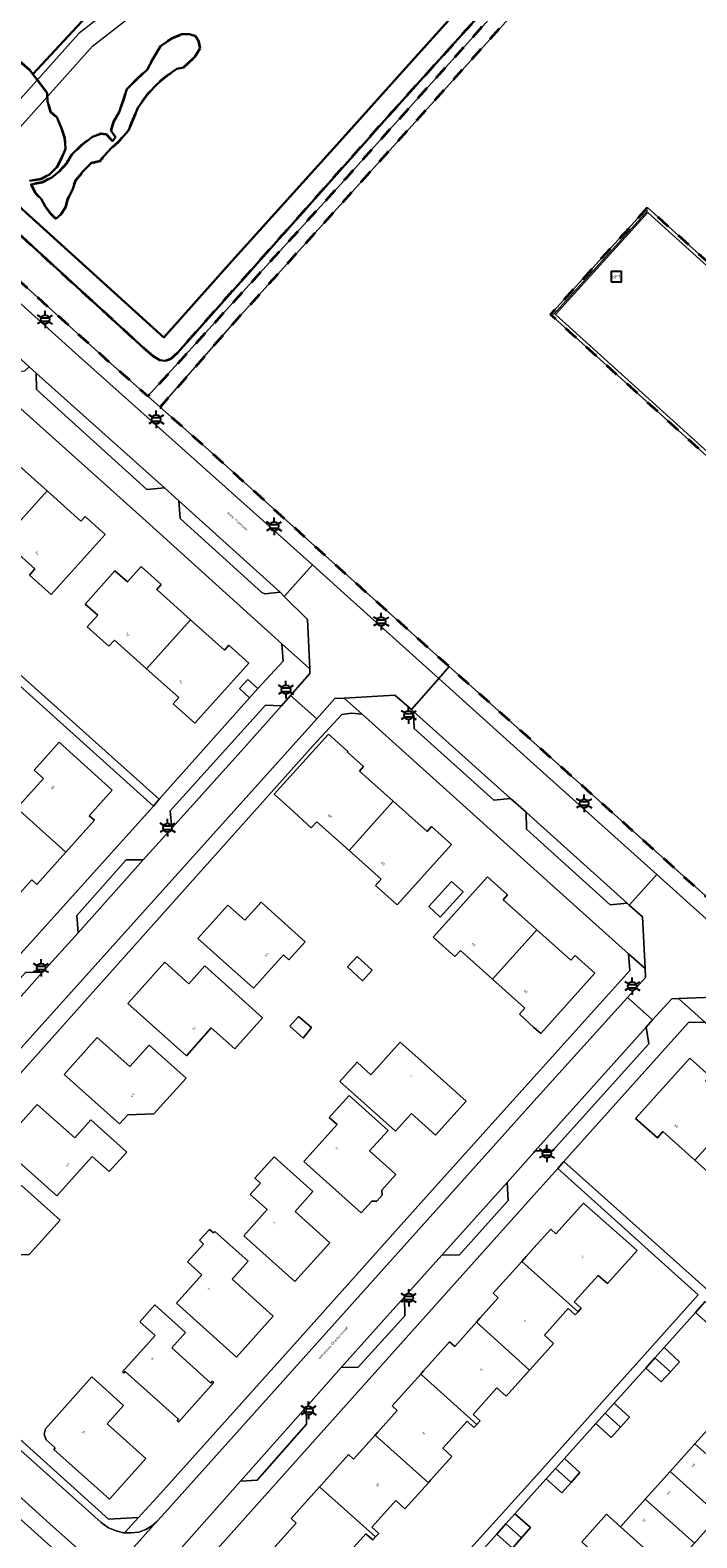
# Model space of a CAD drawing. Extents: x 105780 to 185197, y 477999 to 525027.
# Tile 84 of 562: x 105927 to 106024, y 479375 to 479594. Entities that reach past the tile are written whole.
import ezdxf
from ezdxf.enums import TextEntityAlignment as Align

# ---------------------------------------------------------------- set-up
doc = ezdxf.new("R2010")
doc.units = 0
doc.linetypes.add('XX-HIDDEN', pattern=[4, 2, -2])
for name, color, linetype, lineweight in [('B-GV-GR-MATERIAALGRENS-G', 252, 'XX-HIDDEN', 35), ('B-RO-IE-MEUBILAIR_WEGMEUBILAIR-S', 252, 'Continuous', 25), ('B-RO-IE-TERREINAFSCHEIDING_KUNSTMATIG_HEKWERK-G', 252, 'IE-TERREINAFSCHEIDING-KUNSTMATIG', 18), ('B-WE-GW-WATERGANG_SLOOT_INSTEEK-G', 252, 'Continuous', 30), ('B-XX-KG-KADASTRAAL_BEBOUWING-G', 252, 'Continuous', 20), ('B1-WE-KW-KUNSTWERK_DEK-BRUG', 252, 'Continuous', 18), ('B1-WE-OG-BEBOUWING-T18', 7, 'Continuous', 18), ('B1-WE-OG-TERREIN_ERF-GV', 252, 'Continuous', 18), ('B1-WE-OG-TOPOGRAFIE-T18', 10, 'Continuous', 18), ('B1-WE-VH-VERHARDING_ASFALT-GV', 252, 'Continuous', 18), ('B1-WE-VH-VERHARDING_BETONSTRAATSTEEN-GV', 252, 'Continuous', 18), ('B1-WE-VH-VERHARDING_TEGEL-GV', 252, 'Continuous', 18), ('B1-WE-VH-VERHARDING_TEGEL_RUBBER-GV', 252, 'Continuous', 18)]:
    doc.layers.add(name, color=color, linetype=linetype, lineweight=lineweight)
doc.styles.add('NLCS-ISO', font='NLCS-ISO.ttf')
doc.styles.add('NLCS-ISO-M200-T18', font='NLCS-ISO.ttf', dxfattribs={"height": 0.36})
doc.linetypes.add('IE-TERREINAFSCHEIDING-KUNSTMATIG', pattern='A,4,[82,NLCS.SHX,S=0.75,R=90,X=0,Y=0],4,-2', length=10)

# ---------------------------------------------------------------- blocks, each defined once
blk = doc.blocks.new('B-SIE-WEG_LICHTMAST-SO')
at = {"ltscale": 0.1}
for p, q in [((-1.1, 0.63), (-2.19, 1.27)), ((0, 1.27), (0, 2.53)), ((1.1, 0.63), (2.19, 1.27)), ((-1.1, -0.63), (-2.19, -1.27)), ((0, -1.27), (0, -2.53)), ((1.1, -0.63), (2.19, -1.27))]:
    blk.add_line(p, q, dxfattribs=at)
at = {"flags": 128}
for points in [[(-1.16, 0.5), (1.16, 0.5)], [(-1.16, -0.5), (1.16, -0.5)]]:
    blk.add_lwpolyline(points, dxfattribs=at)
at = {"ltscale": 0.1}
blk.add_circle((0, 0), 1.27, dxfattribs=at)
at = {"style": 'NLCS-ISO'}
blk.add_attdef('TYPE', text='', height=1.8, dxfattribs=at).set_placement((0, 2.53), align=Align.BOTTOM_CENTER)
blk = doc.blocks.new('SIE-WEG_SPEELTOESTEL-SO')
at = {"flags": 128}
blk.add_lwpolyline([(-0.75, -0.75), (0.75, -0.75), (0.75, 0.75), (-0.75, 0.75)], close=True, dxfattribs=at)
at = {"style": 'NLCS-ISO'}
blk.add_text('SPT', height=0.45, dxfattribs=at).set_placement((0, 0), align=Align.MIDDLE_CENTER)

msp = doc.modelspace()

# ---------------------------------------------------------------- linework, layer by layer
at = {"layer": 'B-GV-GR-MATERIAALGRENS-G', "flags": 128}
for points in [[(105917.477, 479571.418), (105916.958, 479570.838), (105916.779, 479570.997), (105914.02, 479567.736), (105937.742, 479546.278), (105943.951, 479540.775), (105972.905, 479572.687), (105976.786, 479577.009), (106000, 479602.856), (106015.703, 479620.424), (106016.018, 479620.834), (106016.024, 479620.985), (106015.95, 479621.205), (106000, 479635.586), (105989.4, 479645.105), (105986.956, 479646.281), (105985.635, 479647.51), (105983.972, 479649.031), (105983.599, 479648.616), (105986.076, 479646.317), (105991.852, 479640.79), (106000, 479633.56), (106004.92, 479629.194), (106005.532, 479628.651), (106012.614, 479622.028), (106013.198, 479621.304), (106013.328, 479620.741), (106013.178, 479619.911), (106012.418, 479618.835), (106008.285, 479614.209), (106000, 479604.937), (105983.464, 479586.603), (105978.242, 479580.813), (105975.714, 479577.974), (105948.223, 479547.099), (105947.243, 479546.193), (105946.514, 479545.909), (105945.67, 479546.002), (105944.718, 479546.621), (105943.358, 479547.762)], [(106094.012, 479550.935), (106093.946, 479550.994), (106094, 479551.057), (106085.946, 479558.233), (106085.649, 479558.501), (106078.089, 479565.305), (106037.399, 479601.93), (106028.722, 479609.741), (106020.388, 479617.11), (106018.696, 479618.593), (106017.24, 479618.795), (106000, 479599.762), (105956.834, 479551.914), (105945.723, 479539.204), (105952.292, 479533.382), (105970.24, 479517.137), (105987.712, 479501.477), (106000, 479490.463), (106025.733, 479467.428), (106067.974, 479514.497), (106082.991, 479531.416), (106097.743, 479547.723), (106095.754, 479549.495), (106095.683, 479549.44), (106095.341, 479548.702), (106084.166, 479536.163), (106065.946, 479515.848), (106063.051, 479512.61), (106051.739, 479500), (106025.497, 479470.746), (106027.229, 479474.557), (106028.159, 479477.146), (106048.927, 479500), (106068.034, 479521.027), (106093.666, 479549.287), (106093.955, 479549.953)], [(105923.357, 479595.486), (105923.356, 479595.705), (105923.011, 479595.998), (105922.397, 479596.02), (105920.78, 479595.227), (105919.704, 479594.141), (105918.434, 479592.687), (105917.458, 479591.331), (105916.482, 479590.026), (105915.038, 479589.012), (105914.108, 479588.418), (105912.91, 479587.185), (105911.837, 479585.56), (105911.155, 479584.5), (105911.797, 479583.669), (105912.632, 479583.697), (105913.861, 479583.433), (105914.526, 479582.945), (105914.872, 479582.504), (105914.507, 479581.79), (105914.338, 479581.102), (105914.586, 479580.612), (105915.155, 479579.755), (105915.633, 479579.476), (105916.115, 479579.195), (105917.222, 479578.684), (105919.118, 479577.588), (105921.363, 479575.34), (105922.666, 479574.928), (105923.921, 479574.394), (105924.663, 479573.341), (105925.403, 479572.534), (105926.731, 479572.099), (105928.448, 479572.401), (105929.624, 479572.996), (105930.749, 479574.131), (105931.43, 479575.411), (105931.964, 479576.764), (105931.859, 479578.335), (105931.361, 479579.83), (105930.691, 479581.325), (105929.852, 479582.082), (105929.354, 479583.627), (105929.324, 479584.879), (105927.217, 479587.608), (105926.755, 479588.207), (105925.275, 479589.501), (105924.094, 479590.036), (105923.208, 479590.548), (105922.372, 479590.667), (105922.613, 479591.724), (105922.535, 479592.755), (105922.774, 479594.008), (105923.359, 479595.091)], [(105926.979, 479571.559), (105927.5, 479570.432), (105928.413, 479569.479), (105929.081, 479568.303), (105929.724, 479567.373), (105930.563, 479566.567), (105931.296, 479567.209), (105932.028, 479568.317), (105932.293, 479569.448), (105933.023, 479570.924), (105933.459, 479572.203), (105934.509, 479573.436), (105935.731, 479574.694), (105937.006, 479575.019), (105937.592, 479575.709), (105938.716, 479576.918), (105939.694, 479577.806), (105941.111, 479579.409), (105941.743, 479580.91), (105942.496, 479582.681), (105943.984, 479584.775), (105945.279, 479586.156), (105946.722, 479587.391), (105948.117, 479588.379), (105949.123, 479588.556), (105950.736, 479590.11), (105951.516, 479591.391), (105951.34, 479592.323), (105950.845, 479593.107), (105949.984, 479593.422), (105948.83, 479593.392), (105947.409, 479592.796), (105945.769, 479591.659), (105944.697, 479589.861), (105943.82, 479588.237), (105942.182, 479586.707), (105940.862, 479585.399), (105940.402, 479583.973), (105939.748, 479582.079), (105938.871, 479580.553), (105938.557, 479579.422), (105939.249, 479578.443), (105938.785, 479577.876), (105937.922, 479578.829), (105937.062, 479578.899), (105935.91, 479578.476), (105934.246, 479577.216), (105932.901, 479575.933), (105932.097, 479574.628), (105931.071, 479573.445), (105929.995, 479572.58), (105928.598, 479571.862)], [(106032.814, 479525.114), (106002.412, 479552.65), (106016.514, 479568.195), (106046.908, 479540.696)]]:
    msp.add_lwpolyline(points, close=True, dxfattribs=at)
at = {"layer": 'B-RO-IE-TERREINAFSCHEIDING_KUNSTMATIG_HEKWERK-G', "flags": 128}
msp.add_lwpolyline([(106002.838, 479552.643), (106016.562, 479567.788)], dxfattribs=at)
at = {"layer": 'B-WE-GW-WATERGANG_SLOOT_INSTEEK-G', "flags": 128}
for points in [[(105922.774, 479594.008), (105922.535, 479592.755), (105922.613, 479591.724), (105922.372, 479590.667), (105923.208, 479590.548), (105924.094, 479590.036), (105925.275, 479589.501), (105926.755, 479588.207), (105927.217, 479587.608), (105973.608, 479637.525)], [(105973.608, 479637.525), (105927.217, 479587.608), (105929.324, 479584.879), (105929.354, 479583.627), (105929.852, 479582.082), (105930.691, 479581.325), (105931.361, 479579.83), (105931.859, 479578.335), (105931.964, 479576.764), (105931.43, 479575.411), (105930.749, 479574.131), (105929.624, 479572.996), (105928.448, 479572.401), (105926.731, 479572.099)], [(105998.101, 479607.133), (105981.407, 479588.498), (105972.648, 479578.72), (105956.152, 479560.414), (105946.269, 479549.321), (105919.415, 479573.584), (105917.477, 479571.418), (105943.358, 479547.762), (105944.718, 479546.621), (105945.67, 479546.002), (105946.514, 479545.909), (105947.243, 479546.193), (105948.223, 479547.099), (105975.714, 479577.974), (105978.242, 479580.813), (105983.464, 479586.603), (106000, 479604.937)], [(105919.415, 479573.584), (105946.269, 479549.321), (105956.152, 479560.414), (105972.648, 479578.72), (105981.407, 479588.498), (105998.101, 479607.133)]]:
    msp.add_lwpolyline(points, dxfattribs=at)
msp.add_lwpolyline([(105951.516, 479591.391), (105950.736, 479590.11), (105949.123, 479588.556), (105948.117, 479588.379), (105946.722, 479587.391), (105945.279, 479586.156), (105943.984, 479584.775), (105942.496, 479582.681), (105941.743, 479580.91), (105941.111, 479579.409), (105939.694, 479577.806), (105938.716, 479576.918), (105937.592, 479575.709), (105937.006, 479575.019), (105935.731, 479574.694), (105934.509, 479573.436), (105933.459, 479572.203), (105933.023, 479570.924), (105932.293, 479569.448), (105932.028, 479568.317), (105931.296, 479567.209), (105930.563, 479566.567), (105929.724, 479567.373), (105929.081, 479568.303), (105928.413, 479569.479), (105927.5, 479570.432), (105926.979, 479571.559), (105928.598, 479571.862), (105929.995, 479572.58), (105931.071, 479573.445), (105932.097, 479574.628), (105932.901, 479575.933), (105934.246, 479577.216), (105935.91, 479578.476), (105937.062, 479578.899), (105937.922, 479578.829), (105938.785, 479577.876), (105939.249, 479578.443), (105938.557, 479579.422), (105938.871, 479580.553), (105939.748, 479582.079), (105940.402, 479583.973), (105940.862, 479585.399), (105942.182, 479586.707), (105943.82, 479588.237), (105944.697, 479589.861), (105945.769, 479591.659), (105947.409, 479592.796), (105948.83, 479593.392), (105949.984, 479593.422), (105950.845, 479593.107), (105951.34, 479592.323)], close=True, dxfattribs=at)
at = {"layer": 'B-XX-KG-KADASTRAAL_BEBOUWING-G', "flags": 128}
for points in [[(105922.882, 479519.867), (105929.286, 479527.021), (105924.37, 479531.422), (105925.008, 479532.146), (105922.1, 479534.732), (105914.245, 479525.985), (105917.396, 479523.171), (105918.215, 479524.055)], [(105929.286, 479527.021), (105922.882, 479519.867), (105927.54, 479515.687), (105926.764, 479514.788), (105929.899, 479511.975), (105937.737, 479520.709), (105934.82, 479523.317), (105934.197, 479522.625)], [(105940.955, 479513.791), (105939.157, 479515.398), (105934.85, 479510.582), (105936.648, 479508.975), (105935.122, 479507.269), (105938.268, 479504.456), (105939.065, 479505.335), (105943.744, 479501.153), (105950.143, 479508.3), (105945.225, 479512.703), (105945.859, 479513.433), (105942.959, 479516.032)], [(105950.143, 479508.3), (105943.744, 479501.153), (105948.419, 479496.973), (105947.621, 479496.063), (105950.741, 479493.24), (105958.615, 479501.999), (105955.705, 479504.611), (105955.065, 479503.893)], [(105958.671, 479496.937), (105959.894, 479498.293), (105958.436, 479499.605), (105957.255, 479498.325)], [(105923.884, 479481.83), (105932.029, 479474.518), (105936.181, 479479.144), (105935.428, 479479.807), (105938.767, 479483.541), (105931.029, 479490.482), (105927.436, 479486.427), (105928.765, 479485.231), (105925.294, 479481.364), (105924.281, 479482.273)], [(105974.661, 479486.309), (105975.248, 479486.965), (105972.907, 479489.058), (105972.99, 479489.151), (105970.157, 479491.684), (105962.255, 479482.959), (105964.539, 479480.891), (105967.668, 479478.057), (105968.479, 479478.942), (105973.156, 479474.743), (105979.572, 479481.918)], [(105932.029, 479474.518), (105923.884, 479481.83), (105923.413, 479481.306), (105924.425, 479480.398), (105920.954, 479476.531), (105919.615, 479477.733), (105916.199, 479473.929), (105923.928, 479466.99), (105927.074, 479470.496), (105927.819, 479469.828)], [(105979.572, 479481.918), (105973.156, 479474.743), (105977.807, 479470.566), (105977.018, 479469.687), (105980.162, 479466.837), (105988.036, 479475.616), (105985.145, 479478.231), (105984.479, 479477.53)], [(105994.009, 479456.052), (106000, 479462.751), (106000.421, 479463.222), (106000, 479463.598), (105995.514, 479467.605), (105996.15, 479468.331), (105993.255, 479470.95), (105985.381, 479462.179), (105988.522, 479459.359), (105989.336, 479460.236)], [(105989.714, 479468.748), (105988.019, 479470.227), (105984.757, 479466.603), (105986.399, 479465.083)], [(105966.78, 479461.504), (105960.367, 479467.25), (105958.009, 479464.618), (105955.548, 479466.823), (105951.211, 479461.984), (105959.287, 479454.748), (105963.63, 479459.595), (105964.428, 479458.88)], [(106000.421, 479463.222), (106000, 479462.751), (105994.009, 479456.052), (105998.69, 479451.861), (105997.89, 479450.97), (106000, 479449.044), (106000.993, 479448.137), (106008.87, 479456.91), (106005.984, 479459.507), (106005.373, 479458.798)], [(105960.603, 479450.441), (105952.202, 479457.982), (105949.908, 479455.367), (105946.376, 479458.513), (105941.009, 479452.52), (105949.524, 479444.93), (105953.146, 479448.993), (105956.581, 479445.93)], [(105976.516, 479457.371), (105974.33, 479459.353), (105972.92, 479457.84), (105975.092, 479455.796)], [(105967.7, 479449.017), (105965.829, 479450.647), (105964.54, 479449.235), (105966.502, 479447.493)], [(105949.477, 479441.681), (105944.116, 479446.479), (105941.324, 479443.371), (105936.582, 479447.577), (105931.782, 479442.218), (105939.838, 479435.011), (105941.038, 479436.352), (105944.814, 479436.502)], [(105982.696, 479445.013), (105980.585, 479446.902), (105976.34, 479442.159), (105974.313, 479443.973), (105971.822, 479441.19), (105973.971, 479439.267), (105979.918, 479433.945), (105982.221, 479436.519), (105985.728, 479433.389), (105990.148, 479438.345)], [(106023.382, 479429.731), (106029.811, 479436.843), (106024.911, 479441.272), (106025.545, 479441.972), (106022.637, 479444.573), (106014.76, 479435.813), (106017.931, 479433.005), (106018.738, 479433.894)], [(105940.863, 479430.911), (105935.659, 479435.594), (105933.32, 479432.978), (105927.876, 479437.855), (105922.529, 479431.885), (105930.727, 479424.543), (105935.867, 479430.282), (105938.327, 479428.079)], [(105979.961, 479427.672), (105976.148, 479431.104), (105978.829, 479434.083), (105973.169, 479439.163), (105970.287, 479435.96), (105971.411, 479434.948), (105966.579, 479429.578), (105974.921, 479422.071), (105976.456, 479423.768), (105977.178, 479423.793), (105977.963, 479424.67), (105977.909, 479425.389)], [(106029.811, 479436.843), (106023.382, 479429.731), (106028.084, 479425.515), (106027.284, 479424.621), (106030.423, 479421.806), (106038.272, 479430.565), (106035.276, 479433.251), (106034.608, 479432.506)], [(105970.369, 479417.74), (105965.313, 479422.279), (105967.916, 479425.179), (105962.258, 479430.244), (105959.461, 479427.128), (105960.279, 479426.394), (105958.811, 479424.758), (105961.265, 479422.556), (105957.861, 479418.763), (105965.297, 479412.089)], [(105931.184, 479421.049), (105925.595, 479426.069), (105922.651, 479422.774), (105917.966, 479426.984), (105913.233, 479421.698), (105921.233, 479414.546), (105922.509, 479415.914), (105926.692, 479416.037)], [(105998.254, 479415.038), (106006.407, 479407.723), (106006.866, 479408.235), (106005.855, 479409.144), (106006.015, 479409.322), (106009.324, 479413.008), (106010.691, 479411.843), (106014.977, 479416.615), (106007.182, 479423.502), (106003.184, 479419.05), (106002.438, 479419.706), (106000, 479416.99), (105998.868, 479415.729)], [(105953.456, 479419.173), (105952.899, 479419.658), (105951.42, 479418.128), (105952.014, 479417.56), (105949.687, 479414.959), (105951.779, 479413.088), (105948.071, 479408.942), (105956.811, 479401.125), (105962.13, 479407.079), (105956.174, 479412.435), (105958.48, 479415.054), (105953.656, 479419.396)], [(106006.407, 479407.723), (105998.254, 479415.038), (105994.091, 479410.406), (105994.835, 479409.739), (105992.165, 479406.761), (105991.647, 479406.183), (105999.385, 479399.243), (105999.952, 479399.876), (106002.857, 479403.111), (106001.518, 479404.314), (106004.987, 479408.177), (106005.999, 479407.269)], [(106023.484, 479407.624), (106025.757, 479405.57), (106027.13, 479407.15), (106024.879, 479409.186)], [(105953.511, 479397.431), (105953.31, 479397.611), (105953.077, 479397.35), (105947.396, 479402.459), (105949.393, 479404.697), (105944.936, 479408.699), (105942.754, 479406.272), (105944.987, 479404.264), (105940.241, 479398.986), (105940.434, 479398.803), (105940.654, 479399.049), (105948.394, 479392.12), (105948.174, 479391.874), (105948.37, 479391.676)], [(105999.385, 479399.243), (105991.647, 479406.183), (105988.5, 479402.674), (105987.755, 479403.34), (105983.975, 479399.125), (105983.558, 479398.66), (105991.707, 479391.352), (105992.175, 479391.873), (105991.163, 479392.781), (105994.632, 479396.644), (105995.972, 479395.443)], [(106018.913, 479402.517), (106017.561, 479401.012), (106019.824, 479398.981), (106021.149, 479400.458)], [(106017.561, 479401.012), (106016.237, 479399.538), (106018.504, 479397.509), (106019.824, 479398.981)], [(105935.782, 479398.263), (105929.044, 479390.719), (105928.88, 479389.924), (105929.148, 479389.103), (105930.465, 479387.926), (105930.276, 479387.714), (105938.371, 479380.483), (105943.634, 479386.374), (105938, 479391.414), (105940.412, 479394.112)], [(105991.707, 479391.352), (105983.558, 479398.66), (105979.406, 479394.03), (105980.151, 479393.363), (105977.274, 479390.154), (105976.959, 479389.802), (105984.685, 479382.873), (105985.002, 479383.226), (105988.105, 479386.682), (105986.765, 479387.885), (105990.289, 479391.807), (105991.301, 479390.899)], [(106011.653, 479394.424), (106010.353, 479392.969), (106012.596, 479390.957), (106013.877, 479392.375)], [(106010.353, 479392.969), (106009.006, 479391.46), (106011.212, 479389.425), (106012.596, 479390.957)], [(106026.994, 479392.548), (106023.389, 479388.528), (106030.534, 479382.117), (106034.139, 479386.137)], [(105984.685, 479382.873), (105976.959, 479389.802), (105973.815, 479386.297), (105973.071, 479386.965), (105969.084, 479382.518), (105968.87, 479382.28), (105977.009, 479374.981), (105977.224, 479375.221), (105977.483, 479375.51), (105976.471, 479376.419), (105979.94, 479380.283), (105981.28, 479379.08)], [(106023.389, 479388.528), (106019.784, 479384.509), (106026.93, 479378.099), (106030.534, 479382.117)], [(106003.141, 479384.929), (106001.79, 479383.422), (106004.058, 479381.374), (106005.405, 479382.898)], [(106004.442, 479386.381), (106003.141, 479384.929), (106005.405, 479382.898), (106006.672, 479384.33)], [(106019.784, 479384.509), (106016.179, 479380.488), (106023.324, 479374.077), (106026.93, 479378.099)], [(105977.009, 479374.981), (105968.87, 479382.28), (105964.723, 479377.654), (105965.466, 479376.986), (105962.383, 479373.547), (105970.1, 479366.629), (105973.474, 479370.386), (105972.135, 479371.589), (105975.604, 479375.453), (105976.616, 479374.544)], [(105997.252, 479378.364), (105995.933, 479376.889), (105998.19, 479374.864), (105999.491, 479376.357)], [(106016.179, 479380.488), (106012.573, 479376.468), (106019.72, 479370.057), (106023.324, 479374.077)], [(105995.933, 479376.889), (105994.612, 479375.411), (105996.871, 479373.35), (105998.19, 479374.864)], [(106012.573, 479376.468), (106010.552, 479378.28), (106006.946, 479374.26), (106008.968, 479372.447), (106016.113, 479366.037), (106019.72, 479370.057)]]:
    msp.add_lwpolyline(points, close=True, dxfattribs=at)
at = {"layer": 'B1-WE-KW-KUNSTWERK_DEK-BRUG', "flags": 128}
msp.add_lwpolyline([(105923.372, 479581.684), (105925.32, 479579.827), (105935.898, 479591.638), (105948.302, 479601.37), (105958.807, 479613.107), (105967.143, 479626.528), (105977.647, 479638.216), (105975.625, 479640.024), (105965.047, 479628.287), (105956.785, 479614.939), (105946.354, 479603.252), (105933.925, 479593.495)], close=True, dxfattribs=at)
at = {"layer": 'B1-WE-OG-TERREIN_ERF-GV', "flags": 128}
for points in [[(105963.577, 479502.287), (105963.371, 479504.816), (105943.16, 479523.111), (105923.12, 479541.084), (105903.883, 479519.561), (105925.729, 479500), (105945.56, 479482.233), (105958.671, 479496.937), (105957.255, 479498.325), (105958.436, 479499.605), (105959.894, 479498.293)], [(105929.899, 479511.975), (105926.764, 479514.788), (105927.54, 479515.687), (105922.882, 479519.867), (105918.215, 479524.055), (105917.396, 479523.171), (105914.245, 479525.985), (105922.1, 479534.732), (105925.008, 479532.146), (105924.37, 479531.422), (105929.286, 479527.021), (105934.197, 479522.625), (105934.82, 479523.317), (105937.737, 479520.709)], [(105943.744, 479501.153), (105939.065, 479505.335), (105938.268, 479504.456), (105935.122, 479507.269), (105936.648, 479508.975), (105934.85, 479510.582), (105939.157, 479515.398), (105940.955, 479513.791), (105942.959, 479516.032), (105945.859, 479513.433), (105945.225, 479512.703), (105950.143, 479508.3), (105955.065, 479503.893), (105955.705, 479504.611), (105958.615, 479501.999), (105950.741, 479493.24), (105947.621, 479496.063), (105948.419, 479496.973)], [(105944.752, 479481.183), (105924.344, 479499.602), (105907.9, 479481.037), (105906.163, 479479.094), (105902.473, 479475.013), (105898.599, 479470.664), (105895.401, 479467.1), (105893.396, 479464.786), (105888.021, 479458.904), (105885.916, 479456.575), (105884.303, 479454.823), (105869.833, 479438.748), (105888.716, 479421.748), (105891.378, 479421.937)], [(106000, 479441.8), (106013.954, 479457.312), (106013.757, 479459.74), (106000, 479472.113), (105975.043, 479494.556), (105973.479, 479494.717), (105972.101, 479494.542), (105967.949, 479490.031), (105944.823, 479464.078), (105919.155, 479435.368), (105901.348, 479415.638), (105901.746, 479410.317), (105919.794, 479394.188), (105938.236, 479377.569), (105942.591, 479377.822), (105945.772, 479381.288), (105964.808, 479402.513), (105984.392, 479424.45)], [(105964.539, 479480.891), (105962.255, 479482.959), (105970.157, 479491.684), (105972.99, 479489.151), (105972.907, 479489.058), (105975.248, 479486.965), (105974.661, 479486.309), (105979.572, 479481.918), (105984.479, 479477.53), (105985.145, 479478.231), (105988.036, 479475.616), (105980.162, 479466.837), (105977.018, 479469.687), (105977.807, 479470.566), (105973.156, 479474.743), (105968.479, 479478.942), (105967.668, 479478.057)], [(106000, 479449.044), (105997.89, 479450.97), (105998.69, 479451.861), (105994.009, 479456.052), (105989.336, 479460.236), (105988.522, 479459.359), (105985.381, 479462.179), (105993.255, 479470.95), (105996.15, 479468.331), (105995.514, 479467.605), (106000, 479463.598), (106000.421, 479463.222), (106005.373, 479458.798), (106005.984, 479459.507), (106008.87, 479456.91), (106000.993, 479448.137)], [(105989.714, 479468.748), (105986.399, 479465.083), (105984.757, 479466.603), (105988.019, 479470.227)], [(105966.78, 479461.504), (105964.428, 479458.88), (105963.63, 479459.595), (105959.287, 479454.748), (105951.211, 479461.984), (105955.548, 479466.823), (105958.009, 479464.618), (105960.367, 479467.25)], [(105960.603, 479450.441), (105956.581, 479445.93), (105953.146, 479448.993), (105949.524, 479444.93), (105941.009, 479452.52), (105946.376, 479458.513), (105949.908, 479455.367), (105952.202, 479457.982)], [(105976.516, 479457.371), (105975.092, 479455.796), (105972.92, 479457.84), (105974.33, 479459.353)], [(105967.7, 479449.017), (105966.502, 479447.493), (105964.54, 479449.235), (105965.829, 479450.647)], [(106065.37, 479413.49), (106044.098, 479432.491), (106024.808, 479449.825), (106022.479, 479449.749), (106004.365, 479429.535), (106035.731, 479401.516), (106037.256, 479403.216), (106038.076, 479403.824), (106039.507, 479402.477), (106038.99, 479401.606), (106037.426, 479399.902), (106046.171, 479392.067), (106052.802, 479399.466)], [(105949.477, 479441.681), (105944.814, 479436.502), (105941.038, 479436.352), (105939.838, 479435.011), (105931.782, 479442.218), (105936.582, 479447.577), (105941.324, 479443.371), (105944.116, 479446.479)], [(105971.822, 479441.19), (105974.313, 479443.973), (105976.34, 479442.159), (105980.585, 479446.902), (105982.696, 479445.013), (105990.148, 479438.345), (105985.728, 479433.389), (105982.221, 479436.519), (105979.918, 479433.945), (105973.971, 479439.267)], [(106027.284, 479424.621), (106028.084, 479425.515), (106023.382, 479429.731), (106018.738, 479433.894), (106017.931, 479433.005), (106014.76, 479435.813), (106022.637, 479444.573), (106025.545, 479441.972), (106024.911, 479441.272), (106029.811, 479436.843), (106034.608, 479432.506), (106035.276, 479433.251), (106038.272, 479430.565), (106030.423, 479421.806)], [(105940.863, 479430.911), (105938.327, 479428.079), (105935.867, 479430.282), (105930.727, 479424.543), (105922.529, 479431.885), (105927.876, 479437.855), (105933.32, 479432.978), (105935.659, 479435.594)], [(105979.961, 479427.672), (105977.909, 479425.389), (105977.963, 479424.67), (105977.178, 479423.793), (105976.456, 479423.768), (105974.921, 479422.071), (105966.579, 479429.578), (105971.411, 479434.948), (105970.287, 479435.96), (105973.169, 479439.163), (105978.829, 479434.083), (105976.148, 479431.104)], [(105970.369, 479417.74), (105965.297, 479412.089), (105957.861, 479418.763), (105961.265, 479422.556), (105958.811, 479424.758), (105960.279, 479426.394), (105959.461, 479427.128), (105962.258, 479430.244), (105967.916, 479425.179), (105965.313, 479422.279)], [(105931.184, 479421.049), (105926.692, 479416.037), (105922.509, 479415.914), (105921.233, 479414.546), (105913.233, 479421.698), (105917.966, 479426.984), (105922.651, 479422.774), (105925.595, 479426.069)], [(106003.463, 479428.526), (106000, 479424.654), (105973.628, 479395.177), (105960.913, 479380.965), (105949.121, 479367.714), (105959.667, 479358.382), (105969.483, 479349.588), (105987.164, 479369.277), (106000, 479383.499), (106023.841, 479410.187)], [(105958.48, 479415.054), (105956.174, 479412.435), (105962.13, 479407.079), (105956.811, 479401.125), (105948.071, 479408.942), (105951.779, 479413.088), (105949.687, 479414.959), (105952.014, 479417.56), (105951.42, 479418.128), (105952.899, 479419.658), (105953.456, 479419.173), (105953.656, 479419.396)], [(105953.511, 479397.431), (105948.37, 479391.676), (105948.174, 479391.874), (105948.394, 479392.12), (105940.654, 479399.049), (105940.434, 479398.803), (105940.241, 479398.986), (105944.987, 479404.264), (105942.754, 479406.272), (105944.936, 479408.699), (105949.393, 479404.697), (105947.396, 479402.459), (105953.077, 479397.35), (105953.31, 479397.611)], [(105913.94, 479387.858), (105896.582, 479403.523), (105878.631, 479383.451), (105887.498, 479375.5), (105889.115, 479377.4), (105892.098, 479374.746), (105890.44, 479372.862), (105892.207, 479371.271), (105894.16, 479369.52), (105896.113, 479367.768), (105905.168, 479359.541), (105906.652, 479361.145), (105908.95, 479359.072), (105910.484, 479360.674), (105912.948, 479358.465), (105910.002, 479355.179), (105923.189, 479343.314), (105940.794, 479363.079), (105941.051, 479363.367), (105940.552, 479363.854), (105939.013, 479365.354)], [(105943.634, 479386.374), (105938.371, 479380.483), (105930.276, 479387.714), (105930.465, 479387.926), (105929.148, 479389.103), (105928.88, 479389.924), (105929.044, 479390.719), (105935.782, 479398.263), (105940.412, 479394.112), (105938, 479391.414)]]:
    msp.add_lwpolyline(points, close=True, dxfattribs=at)
for points in [[(105925.294, 479481.364), (105928.765, 479485.231), (105927.436, 479486.427), (105931.029, 479490.482), (105938.767, 479483.541), (105935.428, 479479.807), (105936.181, 479479.144), (105932.029, 479474.518), (105927.819, 479469.828), (105927.074, 479470.496), (105923.928, 479466.99)], [(105962.383, 479373.547), (105965.466, 479376.986), (105964.723, 479377.654), (105968.87, 479382.28), (105969.084, 479382.518), (105973.071, 479386.965), (105973.815, 479386.297), (105976.959, 479389.802), (105977.274, 479390.154), (105980.151, 479393.363), (105979.406, 479394.03), (105983.558, 479398.66), (105983.975, 479399.125), (105987.755, 479403.34), (105988.5, 479402.674), (105991.647, 479406.183), (105992.165, 479406.761), (105994.835, 479409.739), (105994.091, 479410.406), (105998.254, 479415.038), (105998.868, 479415.729), (106000, 479416.99), (106002.438, 479419.706), (106003.184, 479419.05), (106007.182, 479423.502), (106014.977, 479416.615), (106010.691, 479411.843), (106009.324, 479413.008), (106006.015, 479409.322), (106005.855, 479409.144), (106006.866, 479408.235), (106006.407, 479407.723), (106005.999, 479407.269), (106004.987, 479408.177), (106001.518, 479404.314), (106002.857, 479403.111), (105999.952, 479399.876), (105999.385, 479399.243), (105995.972, 479395.443), (105994.632, 479396.644), (105991.163, 479392.781), (105992.175, 479391.873), (105991.707, 479391.352), (105991.301, 479390.899), (105990.289, 479391.807), (105986.765, 479387.885), (105988.105, 479386.682), (105985.002, 479383.226), (105984.685, 479382.873), (105981.28, 479379.08), (105979.94, 479380.283), (105976.471, 479376.419), (105977.483, 479375.51), (105977.224, 479375.221), (105977.009, 479374.981), (105976.616, 479374.544), (105975.604, 479375.453), (105972.135, 479371.589)], [(106025.757, 479405.57), (106023.484, 479407.624), (106018.913, 479402.517), (106021.149, 479400.458), (106019.824, 479398.981), (106018.504, 479397.509), (106016.237, 479399.538), (106011.653, 479394.424), (106013.877, 479392.375), (106012.596, 479390.957), (106011.212, 479389.425), (106009.006, 479391.46), (106004.442, 479386.381), (106006.672, 479384.33), (106005.405, 479382.898), (106004.058, 479381.374), (106001.79, 479383.422), (106000, 479381.426), (105997.252, 479378.364), (105999.491, 479376.357), (105998.19, 479374.864), (105996.871, 479373.35), (105994.612, 479375.411), (105990.018, 479370.305)], [(106006.946, 479374.26), (106010.552, 479378.28), (106012.573, 479376.468), (106016.179, 479380.488), (106019.784, 479384.509), (106023.389, 479388.528), (106026.994, 479392.548)]]:
    msp.add_lwpolyline(points, dxfattribs=at)
at = {"layer": 'B1-WE-VH-VERHARDING_ASFALT-GV', "flags": 128}
for points in [[(105923.372, 479581.684), (105925.32, 479579.827), (105935.898, 479591.638), (105948.302, 479601.37), (105958.807, 479613.107), (105967.143, 479626.528), (105977.647, 479638.216), (105975.625, 479640.024), (105965.047, 479628.287), (105956.785, 479614.939), (105946.354, 479603.252), (105933.925, 479593.495)], [(105909.203, 479568.845), (105907.522, 479570.59), (105902.098, 479576.473), (105899.545, 479573.615), (105896.863, 479570.613), (105905.048, 479564.517), (105921.33, 479549.936), (105926.702, 479545.065), (105927.72, 479544.157), (105946.345, 479527.481), (105948.444, 479525.59), (105963.136, 479512.294), (105963.754, 479511.673), (105967.831, 479516.264), (105933.424, 479547.032)], [(106000, 479487.322), (105986.201, 479499.761), (105982.224, 479495.244), (105982.536, 479494.971), (105996.619, 479482.333), (105998.867, 479480.313), (106000, 479479.295), (106013.554, 479467.113), (106013.859, 479466.834), (106017.877, 479471.249)], [(105968.461, 479493.885), (105964.661, 479497.291), (105963.337, 479495.796), (105957.484, 479489.181), (105947.402, 479477.991), (105943.254, 479473.421), (105933.794, 479462.789), (105928.653, 479457.064), (105919.228, 479446.569), (105914.226, 479440.987), (105904.669, 479430.324), (105896.374, 479421.111), (105900.167, 479417.709), (105913.039, 479432.233)], [(105981.219, 479409.888), (105986.631, 479415.937), (105996.096, 479426.514), (106000, 479430.878), (106000.189, 479431.089), (106016.323, 479449.089), (106017.25, 479450.123), (106013.592, 479453.404), (106000, 479438.3), (105945.941, 479377.997), (105945.181, 479377.185), (105938.182, 479369.319), (105942.14, 479365.792), (105943.89, 479367.833), (105957.395, 479383.1), (105966.909, 479393.838), (105972.02, 479399.607)], [(105919.801, 479392.579), (105900.291, 479410.143), (105896.849, 479406.263), (105916.859, 479388.447), (105929.683, 479376.894), (105938.182, 479369.319), (105945.181, 479377.185), (105944.498, 479376.623), (105943.654, 479376.045), (105942.616, 479375.701), (105941.516, 479375.573), (105940.552, 479375.599), (105940.38, 479375.604), (105939.332, 479375.876), (105938.219, 479376.293), (105937.131, 479377.077)]]:
    msp.add_lwpolyline(points, close=True, dxfattribs=at)
for points in [[(106000, 479602.856), (105976.786, 479577.009), (105972.905, 479572.687), (105943.951, 479540.775), (105945.723, 479539.204), (105956.834, 479551.914), (106000, 479599.762)], [(106035.731, 479401.516), (106004.365, 479429.535), (106003.463, 479428.526), (106023.841, 479410.187), (106000, 479383.499), (105987.164, 479369.277)], [(105990.018, 479370.305), (105994.612, 479375.411), (105995.933, 479376.889), (105997.252, 479378.364), (106000, 479381.426), (106001.79, 479383.422), (106003.141, 479384.929), (106004.442, 479386.381), (106009.006, 479391.46), (106010.353, 479392.969), (106011.653, 479394.424), (106016.237, 479399.538), (106017.561, 479401.012), (106018.913, 479402.517), (106023.484, 479407.624), (106024.879, 479409.186)]]:
    msp.add_lwpolyline(points, dxfattribs=at)
at = {"layer": 'B1-WE-VH-VERHARDING_BETONSTRAATSTEEN-GV', "flags": 128}
for points in [[(105927.72, 479544.157), (105927.764, 479541.776), (105943.778, 479527.249), (105946.345, 479527.481)], [(105948.444, 479525.59), (105948.602, 479523.001), (105960.468, 479512.268), (105960.917, 479512.06), (105963.136, 479512.294)], [(105972.393, 479512.165), (105967.831, 479516.264), (105963.754, 479511.673), (105967.096, 479508.314), (105967.435, 479501.138), (105967.465, 479500.492), (105964.661, 479497.291), (105968.461, 479493.885), (105971.109, 479496.832), (105972.429, 479496.909), (105979.818, 479497.338), (105982.224, 479495.244), (105986.201, 479499.761)], [(105957.484, 479489.181), (105963.337, 479495.796), (105961.035, 479495.9), (105947.183, 479480.53), (105947.402, 479477.991)], [(105982.536, 479494.971), (105982.597, 479492.492), (105994.17, 479482.091), (105996.619, 479482.333)], [(106000, 479479.295), (105998.867, 479480.313), (105998.912, 479477.861), (106000, 479476.874), (106011.091, 479466.853), (106013.554, 479467.113)], [(105943.254, 479473.421), (105940.77, 479473.381), (105933.616, 479465.33), (105933.794, 479462.789)], [(106017.877, 479471.249), (106013.859, 479466.834), (106015.752, 479465.103), (106016.148, 479457.586), (106016.215, 479456.319), (106013.592, 479453.404), (106017.25, 479450.123), (106020.018, 479453.211), (106021, 479453.247), (106028.604, 479453.523), (106032.482, 479450.058), (106036.497, 479454.515)], [(105928.653, 479457.064), (105926.175, 479457.019), (105919.051, 479449.072), (105919.228, 479446.569)], [(106016.702, 479446.667), (106016.323, 479449.089), (106000.189, 479431.089), (106002.715, 479431.113)], [(105996.24, 479423.886), (105996.096, 479426.514), (105986.631, 479415.937), (105989.21, 479416.01)], [(105981.248, 479407.132), (105981.219, 479409.888), (105972.02, 479399.607), (105974.484, 479399.645)], [(105966.976, 479391.387), (105966.909, 479393.838), (105957.395, 479383.1), (105959.823, 479383.226)]]:
    msp.add_lwpolyline(points, close=True, dxfattribs=at)
at = {"layer": 'B1-WE-VH-VERHARDING_TEGEL-GV', "flags": 128}
for points in [[(105937.742, 479546.278), (105914.02, 479567.736), (105916.779, 479570.997), (105915.272, 479572.341), (105912.376, 479569.136), (105910.346, 479571.004), (105903.674, 479578.237), (105902.098, 479576.473), (105907.522, 479570.59), (105909.203, 479568.845), (105933.424, 479547.032), (105967.831, 479516.264), (105972.393, 479512.165), (105986.201, 479499.761), (105987.712, 479501.477), (105970.24, 479517.137), (105952.292, 479533.382), (105945.723, 479539.204), (105943.951, 479540.775)], [(106032.814, 479525.114), (106046.908, 479540.696), (106016.514, 479568.195), (106002.412, 479552.65)], [(106032.808, 479525.833), (106003.132, 479552.674), (106016.532, 479567.491), (106046.203, 479540.655)], [(105948.444, 479525.59), (105946.345, 479527.481), (105943.778, 479527.249), (105927.764, 479541.776), (105927.72, 479544.157), (105926.702, 479545.065), (105926.021, 479544.409), (105924.112, 479544.19), (105922.122, 479541.984), (105923.12, 479541.084), (105943.16, 479523.111), (105963.371, 479504.816), (105967.435, 479501.138), (105967.096, 479508.314), (105963.754, 479511.673), (105963.136, 479512.294), (105960.917, 479512.06), (105960.468, 479512.268), (105948.602, 479523.001)], [(105898.599, 479470.664), (105902.473, 479475.013), (105906.163, 479479.094), (105907.9, 479481.037), (105924.344, 479499.602), (105944.752, 479481.183), (105945.56, 479482.233), (105925.729, 479500), (105903.883, 479519.561), (105903.044, 479518.657), (105923.435, 479500.401), (105914.344, 479490.217), (105909.249, 479484.593), (105907.007, 479482.094), (105903.282, 479477.97), (105900.317, 479474.666), (105877.425, 479449.164), (105868.879, 479439.635), (105869.833, 479438.748), (105884.303, 479454.823), (105885.916, 479456.575), (105888.021, 479458.904), (105893.396, 479464.786), (105895.401, 479467.1)], [(106027.422, 479465.916), (106025.733, 479467.428), (106000, 479490.463), (105987.712, 479501.477), (105986.201, 479499.761), (106000, 479487.322), (106017.877, 479471.249), (106036.497, 479454.515), (106066.435, 479427.561), (106099.682, 479397.772), (106102.339, 479397.911), (106105.919, 479401.865), (106102.636, 479404.997), (106099.47, 479407.993), (106097.894, 479406.376), (106090.697, 479412.772), (106078.994, 479423.224), (106077.117, 479421.21), (106075.559, 479422.608), (106074.009, 479423.998), (106056.966, 479439.289)], [(105975.043, 479494.556), (105972.429, 479496.909), (105971.109, 479496.832), (105968.461, 479493.885), (105913.039, 479432.233), (105900.167, 479417.709), (105899.263, 479416.689), (105899.437, 479412.38), (105901.746, 479410.317), (105901.348, 479415.638), (105919.155, 479435.368), (105944.823, 479464.078), (105967.949, 479490.031), (105972.101, 479494.542), (105973.479, 479494.717)], [(105998.867, 479480.313), (105996.619, 479482.333), (105994.17, 479482.091), (105982.597, 479492.492), (105982.536, 479494.971), (105982.224, 479495.244), (105979.818, 479497.338), (105972.429, 479496.909), (105975.043, 479494.556), (106000, 479472.113), (106013.757, 479459.74), (106016.148, 479457.586), (106015.752, 479465.103), (106013.859, 479466.834), (106013.554, 479467.113), (106011.091, 479466.853), (106000, 479476.874), (105998.912, 479477.861)], [(106013.592, 479453.404), (106016.215, 479456.319), (106016.148, 479457.586), (106013.757, 479459.74), (106013.954, 479457.312), (106000, 479441.8), (105984.392, 479424.45), (105964.808, 479402.513), (105945.772, 479381.288), (105942.591, 479377.822), (105940.552, 479375.599), (105941.516, 479375.573), (105942.616, 479375.701), (105943.654, 479376.045), (105944.498, 479376.623), (105945.181, 479377.185), (105945.941, 479377.997), (106000, 479438.3)], [(106049.221, 479432.738), (106049.145, 479435.178), (106046.901, 479437.182), (106044.396, 479437), (106032.523, 479447.665), (106032.482, 479450.058), (106028.604, 479453.523), (106021, 479453.247), (106024.808, 479449.825), (106044.098, 479432.491), (106065.37, 479413.49), (106066.305, 479412.655), (106068.071, 479414.623), (106071.474, 479411.43), (106071.861, 479411.423), (106073.345, 479411.466), (106074.322, 479412.588), (106067.681, 479418.562), (106065.169, 479418.355), (106056.857, 479425.797), (106050.447, 479431.624)], [(105901.746, 479410.317), (105899.437, 479412.38), (105899.499, 479410.856), (105900.291, 479410.143), (105919.801, 479392.579), (105937.131, 479377.077), (105938.219, 479376.293), (105939.332, 479375.876), (105940.38, 479375.604), (105940.552, 479375.599), (105942.591, 479377.822), (105938.236, 479377.569), (105919.794, 479394.188)], [(105896.849, 479406.263), (105895.976, 479407.027), (105892.903, 479406.843), (105896.582, 479403.523), (105913.94, 479387.858), (105939.013, 479365.354), (105940.552, 479363.854), (105942.027, 479365.497), (105942.14, 479365.792), (105938.182, 479369.319), (105929.683, 479376.894), (105916.859, 479388.447)]]:
    msp.add_lwpolyline(points, close=True, dxfattribs=at)
for points in [[(105926.175, 479457.019), (105928.653, 479457.064), (105933.794, 479462.789), (105933.616, 479465.33), (105940.77, 479473.381), (105943.254, 479473.421), (105947.402, 479477.991), (105947.183, 479480.53), (105961.035, 479495.9), (105963.337, 479495.796), (105964.661, 479497.291), (105967.465, 479500.492), (105967.435, 479501.138), (105963.371, 479504.816), (105963.577, 479502.287), (105959.894, 479498.293), (105958.671, 479496.937), (105945.56, 479482.233), (105944.752, 479481.183), (105891.378, 479421.937)], [(105949.121, 479367.714), (105960.913, 479380.965), (105973.628, 479395.177), (106000, 479424.654), (106003.463, 479428.526), (106004.365, 479429.535), (106022.479, 479449.749), (106024.808, 479449.825), (106021, 479453.247), (106020.018, 479453.211), (106017.25, 479450.123), (106016.323, 479449.089), (106016.702, 479446.667), (106002.715, 479431.113), (106000.189, 479431.089), (106000, 479430.878), (105996.096, 479426.514), (105996.24, 479423.886), (105989.21, 479416.01), (105986.631, 479415.937), (105981.219, 479409.888), (105981.248, 479407.132), (105974.484, 479399.645), (105972.02, 479399.607), (105966.909, 479393.838), (105966.976, 479391.387), (105959.823, 479383.226), (105957.395, 479383.1), (105943.89, 479367.833)]]:
    msp.add_lwpolyline(points, dxfattribs=at)
at = {"layer": 'B1-WE-VH-VERHARDING_TEGEL_RUBBER-GV', "flags": 128}
msp.add_lwpolyline([(106032.808, 479525.833), (106046.203, 479540.655), (106016.532, 479567.491), (106003.132, 479552.674)], close=True, dxfattribs=at)

# ---------------------------------------------------------------- block references
at = {"layer": 'B-RO-IE-MEUBILAIR_WEGMEUBILAIR-S'}
msp.add_blockref('SIE-WEG_SPEELTOESTEL-SO', (106011.973, 479558.154), dxfattribs=at)
at = {"layer": 'B-RO-IE-MEUBILAIR_WEGMEUBILAIR-S', "xscale": 0.5, "yscale": 0.5, "zscale": 0.5}
for p in [(105929.007, 479551.92), (105945.151, 479537.422), (105962.269, 479521.876), (105977.819, 479508.041), (105963.995, 479498.137), (105981.797, 479494.432), (106007.301, 479481.607), (105946.802, 479478.071), (105928.422, 479457.689), (106014.283, 479455.043), (106001.892, 479430.715), (105981.82, 479409.731), (105967.273, 479393.383)]:
    msp.add_blockref('B-SIE-WEG_LICHTMAST-SO', p, dxfattribs=at)

# ---------------------------------------------------------------- texts
at = {"layer": 'B1-WE-OG-BEBOUWING-T18', "style": 'NLCS-ISO-M200-T18'}
for s, rotation, p in [('74', 318.2, (105927.799, 479518.008)), ('72', 318.2, (105940.984, 479506.169)), ('70', 318.2, (105948.714, 479499.258)), ('96', 48.1, (105930.131, 479483.909)), ('68', 318.2, (105970.403, 479479.77)), ('66', 318.2, (105978.098, 479472.86)), ('53', 48.2, (105961.184, 479459.615)), ('64', 318.2, (105991.257, 479461.066)), ('62', 319.9, (105998.832, 479454.247)), ('51', 48.2, (105950.701, 479448.899)), ('1', 48.2, (105982.167, 479441.923)), ('49', 48.2, (105941.724, 479439.167)), ('60', 317.9, (106020.682, 479434.704)), ('3', 48.2, (105971.348, 479431.444)), ('47', 48.2, (105932.28, 479429.034)), ('5', 48.1, (105962.349, 479420.63)), ('2', 47.4, (106007.036, 479415.73)), ('7', 48.2, (105952.819, 479410.999)), ('4', 47.4, (105998.687, 479406.419)), ('9', 48.2, (105944.572, 479400.861)), ('6', 47.4, (105992.352, 479399.354)), ('11', 48.3, (105934.618, 479390.181)), ('8', 47.4, (105984.003, 479390.043)), ('46', 48.1, (106023.143, 479385.407)), ('10', 47.4, (105977.276, 479382.552)), ('44', 48.1, (106019.562, 479381.414)), ('42', 48.1, (106015.957, 479377.394))]:
    msp.add_text(s, height=0.36, rotation=rotation, dxfattribs=at).set_placement(p, align=Align.MIDDLE)
at = {"layer": 'B1-WE-OG-TOPOGRAFIE-T18', "style": 'NLCS-ISO-M200-T18'}
for s, rotation, p in [('Anne Franklaan', 318.1, (105956.955, 479522.609)), ('Wilhelmina Druckerstraat', 48.5, (105970.838, 479403.183))]:
    msp.add_text(s, height=0.36, rotation=rotation, dxfattribs=at).set_placement(p, align=Align.MIDDLE)

doc.saveas('drawing.dxf')
